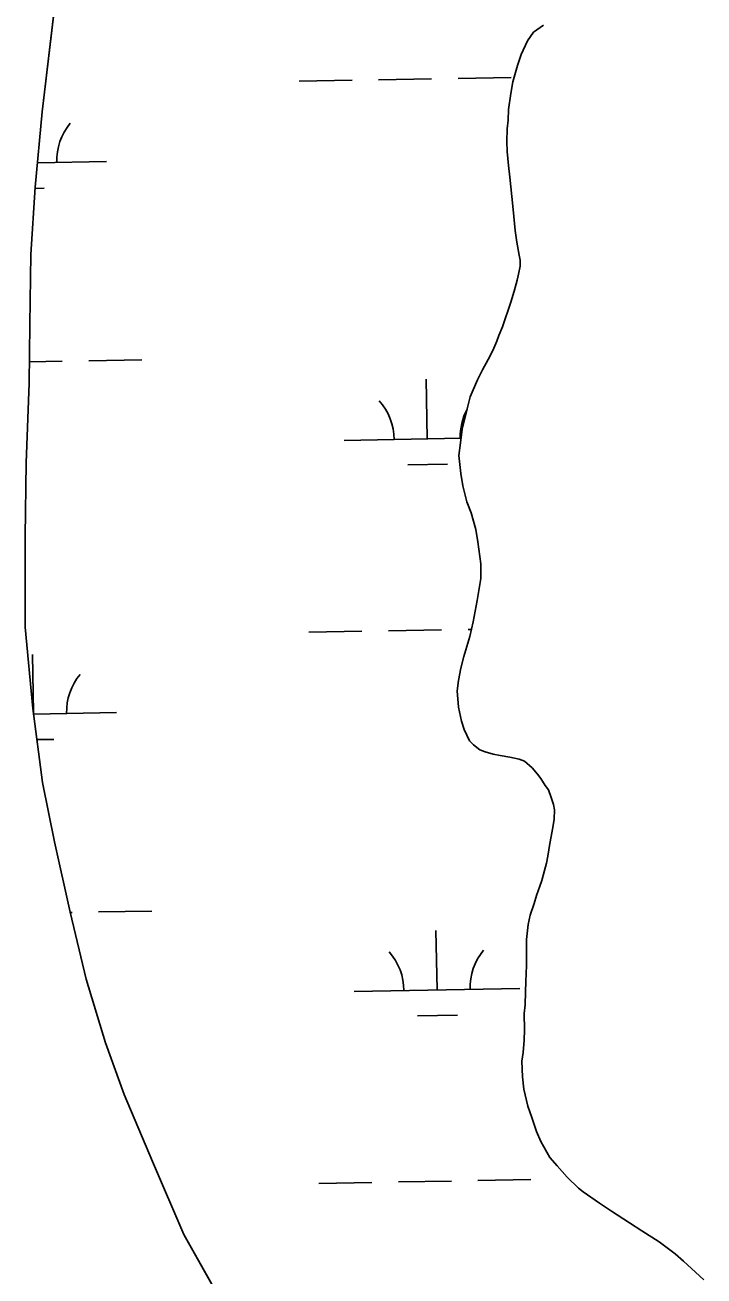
# Model space of a CAD drawing. Extents: x 3914892 to 3953151, y 242587 to 268572.
# Drawn here: x 3919587 to 3919997, y 263888 to 264643 of the extents above; entities that cross this region are included whole.
import ezdxf

# ---------------------------------------------------------------- set-up
doc = ezdxf.new("R2010")
doc.units = 0
doc.layers.add('V-TOPO-SHOR', color=7, linetype='Continuous')
doc.layers.add('V-WETL-SWMP', color=7, linetype='Continuous')

msp = doc.modelspace()

# ---------------------------------------------------------------- linework, layer by layer
at = {"layer": 'V-TOPO-SHOR'}
msp.add_lwpolyline([(3919724.23, 263840.14), (3919683.31, 263912.98), (3919664.29, 263956.87), (3919647.13, 263997.42), (3919635.94, 264028.61), (3919624.29, 264067.03), (3919614.68, 264107.35), (3919605.14, 264149.97), (3919598.01, 264185.62), (3919592.15, 264230.43), (3919587.39, 264279.47), (3919587.4, 264334.27), (3919588.08, 264378.55), (3919589.93, 264426.67), (3919590.34, 264462.22), (3919590.96, 264504.28), (3919593.5, 264544.96), (3919597.83, 264590.5), (3919611.49, 264706.32)], dxfattribs=at)
at = {"layer": 'V-WETL-SWMP'}
for p, q in [((3919597.83, 264590.5), (3919611.49, 264706.32)), ((3919894.25, 264638.49), (3919890.58, 264633.32)), ((3919900.36, 264642.88), (3919894.25, 264638.49)), ((3919890.58, 264633.32), (3919886.81, 264624.99)), ((3919886.81, 264624.99), (3919884.5, 264618.38)), ((3919884.5, 264618.38), (3919881.74, 264608.62)), ((3919752.78, 264608.98), (3919784.77, 264609.55)), ((3919800.77, 264609.83), (3919832.77, 264610.41)), ((3919848.76, 264610.69), (3919880.76, 264611.26)), ((3919881.74, 264608.62), (3919880.48, 264601.62)), ((3919880.48, 264601.62), (3919879.12, 264591.81)), ((3919593.5, 264544.96), (3919597.83, 264590.5)), ((3919879.12, 264591.81), (3919878.93, 264585.49)), ((3919878.42, 264580.22), (3919878.19, 264572.49)), ((3919878.93, 264585.49), (3919878.42, 264580.22)), ((3919878.19, 264572.49), (3919878.36, 264566.51)), ((3919878.36, 264566.51), (3919879.16, 264558.04)), ((3919594.9, 264559.71), (3919636.56, 264560.46)), ((3919879.16, 264558.04), (3919880, 264550.98)), ((3919880, 264550.98), (3919881.06, 264539.34)), ((3919590.96, 264504.28), (3919593.5, 264544.96)), ((3919593.45, 264544.25), (3919598.85, 264544.35)), ((3919881.06, 264539.34), (3919881.88, 264531.58)), ((3919881.88, 264531.58), (3919883.25, 264518.88)), ((3919883.25, 264518.88), (3919884.1, 264511.82)), ((3919884.1, 264511.82), (3919885.62, 264504.03)), ((3919590.35, 264462.22), (3919590.96, 264504.28)), ((3919885.62, 264504.03), (3919886.23, 264500.85)), ((3919886.12, 264497.33), (3919885.27, 264492.44)), ((3919886.23, 264500.85), (3919886.12, 264497.33)), ((3919884.46, 264488.94), (3919882.5, 264482.32)), ((3919885.27, 264492.44), (3919884.46, 264488.94)), ((3919882.5, 264482.32), (3919880.54, 264475.69)), ((3919880.54, 264475.69), (3919878.99, 264470.82)), ((3919877.07, 264465.6), (3919875.52, 264460.72)), ((3919878.99, 264470.82), (3919877.07, 264465.6)), ((3919589.93, 264426.67), (3919590.35, 264462.22)), ((3919875.52, 264460.72), (3919873.25, 264455.51)), ((3919872.09, 264452.03), (3919870.21, 264447.87)), ((3919873.25, 264455.51), (3919872.09, 264452.03)), ((3919868.32, 264443.7), (3919866.83, 264440.93)), ((3919870.21, 264447.87), (3919868.32, 264443.7)), ((3919590.08, 264439.54), (3919609.87, 264439.89)), ((3919625.87, 264440.18), (3919657.87, 264440.75)), ((3919863.48, 264434.7), (3919860.49, 264428.82)), ((3919866.83, 264440.93), (3919863.48, 264434.7)), ((3919830.06, 264393.08), (3919829.42, 264429.07)), ((3919860.49, 264428.82), (3919855.95, 264418.4)), ((3919588.08, 264378.55), (3919589.93, 264426.67)), ((3919855.95, 264418.4), (3919853.95, 264410.37)), ((3919853.95, 264410.37), (3919851.14, 264398.85)), ((3919851.14, 264398.85), (3919850.2, 264390.79)), ((3919780.07, 264392.19), (3919850.51, 264393.45)), ((3919850.2, 264390.79), (3919849.26, 264383.08)), ((3919849.26, 264383.08), (3919850.34, 264372.14)), ((3919587.4, 264334.27), (3919588.08, 264378.55)), ((3919818.34, 264377.44), (3919842.34, 264377.87)), ((3919850.34, 264372.14), (3919851.52, 264364.72)), ((3919851.52, 264364.72), (3919854.04, 264355.15)), ((3919854.04, 264355.15), (3919856.65, 264348.38)), ((3919856.65, 264348.38), (3919859.52, 264338.45)), ((3919859.52, 264338.45), (3919860.7, 264331.03)), ((3919587.39, 264279.47), (3919587.4, 264334.27)), ((3919860.7, 264331.03), (3919862.41, 264317.61)), ((3919862.41, 264317.61), (3919862.49, 264308.81)), ((3919862.49, 264308.81), (3919860.33, 264295.51)), ((3919860.33, 264295.51), (3919857.83, 264282.57)), ((3919592.15, 264230.43), (3919587.39, 264279.47)), ((3919758.73, 264276.35), (3919790.72, 264276.93)), ((3919806.72, 264277.21), (3919838.72, 264277.78)), ((3919854.71, 264278.07), (3919856.8, 264278.11)), ((3919857.83, 264282.57), (3919855.81, 264273.84)), ((3919855.81, 264273.84), (3919852.28, 264261.64)), ((3919592.51, 264227.64), (3919591.88, 264262.94)), ((3919852.28, 264261.64), (3919850.31, 264254.66)), ((3919850.31, 264254.66), (3919849.03, 264247.31)), ((3919849.03, 264247.31), (3919848.14, 264241.01)), ((3919848.14, 264241.01), (3919848.9, 264231.14)), ((3919848.9, 264231.14), (3919850.75, 264222.64)), ((3919598.01, 264185.62), (3919592.15, 264230.43)), ((3919592.6, 264226.94), (3919642.52, 264227.84)), ((3919850.75, 264222.64), (3919852.36, 264217.67)), ((3919852.36, 264217.67), (3919855.67, 264210.88)), ((3919594.62, 264211.55), (3919604.8, 264211.73)), ((3919855.67, 264210.88), (3919858.06, 264208.35)), ((3919858.06, 264208.35), (3919861.84, 264205.42)), ((3919861.84, 264205.42), (3919864.97, 264204.27)), ((3919864.97, 264204.27), (3919869.85, 264202.72)), ((3919869.85, 264202.72), (3919874.04, 264201.89)), ((3919874.04, 264201.89), (3919879.99, 264201)), ((3919879.99, 264201), (3919885.58, 264199.78)), ((3919885.58, 264199.78), (3919888.71, 264198.63)), ((3919888.71, 264198.63), (3919893.52, 264194.62)), ((3919893.52, 264194.62), (3919896.56, 264190.66)), ((3919605.14, 264149.97), (3919598.01, 264185.62)), ((3919896.56, 264190.66), (3919898.6, 264188.13)), ((3919898.6, 264188.13), (3919901.28, 264183.83)), ((3919901.28, 264183.83), (3919903.32, 264181.31)), ((3919903.32, 264181.31), (3919904.94, 264176.69)), ((3919904.94, 264176.69), (3919906.21, 264172.43)), ((3919906.21, 264172.43), (3919906.82, 264169.24)), ((3919906.65, 264163.62), (3919906.19, 264159.76)), ((3919906.82, 264169.24), (3919906.65, 264163.62)), ((3919906.19, 264159.76), (3919904.93, 264153.12)), ((3919614.68, 264107.35), (3919605.14, 264149.97)), ((3919904.1, 264148.92), (3919902.81, 264141.22)), ((3919904.93, 264153.12), (3919904.1, 264148.92)), ((3919902.81, 264141.22), (3919901.98, 264137.03)), ((3919901.98, 264137.03), (3919900.79, 264132.49)), ((3919899.2, 264126.56), (3919898.04, 264123.08)), ((3919900.79, 264132.49), (3919899.2, 264126.56)), ((3919896.12, 264117.51), (3919894.56, 264112.63)), ((3919898.04, 264123.08), (3919896.12, 264117.51)), ((3919894.56, 264112.63), (3919892.24, 264105.67)), ((3919624.29, 264067.03), (3919614.68, 264107.35)), ((3919614.71, 264107.25), (3919615.82, 264107.27)), ((3919631.82, 264107.56), (3919663.82, 264108.13)), ((3919892.24, 264105.67), (3919891.02, 264100.08)), ((3919836.01, 264060.46), (3919835.37, 264096.45)), ((3919891.02, 264100.08), (3919890.04, 264090.96)), ((3919890.04, 264090.96), (3919890.1, 264081.46)), ((3919890.1, 264081.46), (3919889.91, 264075.14)), ((3919889.91, 264075.14), (3919889.63, 264065.65)), ((3919635.93, 264028.61), (3919624.29, 264067.03)), ((3919889.63, 264065.65), (3919889.44, 264059.32)), ((3919786.02, 264059.56), (3919886, 264061.35)), ((3919889.44, 264059.32), (3919889.2, 264051.59)), ((3919889.2, 264051.59), (3919888.69, 264046.33)), ((3919824.29, 264044.82), (3919848.29, 264045.24)), ((3919888.69, 264046.33), (3919888.75, 264036.48)), ((3919888.75, 264036.48), (3919888.56, 264030.15)), ((3919647.13, 263997.43), (3919635.93, 264028.61)), ((3919888.56, 264030.15), (3919887.98, 264022.79)), ((3919887.98, 264022.79), (3919887.12, 264017.53)), ((3919887.12, 264017.53), (3919887.54, 264008.03)), ((3919887.54, 264008.03), (3919888.37, 264000.61)), ((3919664.29, 263956.87), (3919647.13, 263997.43)), ((3919888.37, 264000.61), (3919890.87, 263990.34)), ((3919890.87, 263990.34), (3919893.13, 263983.59)), ((3919893.13, 263983.59), (3919896.04, 263975.06)), ((3919896.04, 263975.06), (3919898.67, 263969)), ((3919898.67, 263969), (3919904.01, 263959.34)), ((3919904.01, 263959.34), (3919908.43, 263954.28)), ((3919683.31, 263912.98), (3919664.29, 263956.87)), ((3919908.43, 263954.28), (3919914.55, 263947.41)), ((3919764.68, 263943.73), (3919796.68, 263944.3)), ((3919812.67, 263944.59), (3919844.67, 263945.16)), ((3919860.67, 263945.45), (3919892.66, 263946.02)), ((3919914.55, 263947.41), (3919921.39, 263940.88)), ((3919921.39, 263940.88), (3919924.14, 263938.68)), ((3919924.14, 263938.68), (3919934.12, 263931.7)), ((3919934.12, 263931.7), (3919941.37, 263926.91)), ((3919941.37, 263926.91), (3919952.06, 263919.9)), ((3919952.06, 263919.9), (3919959.65, 263915.1)), ((3919959.65, 263915.1), (3919970, 263908.46)), ((3919724.23, 263840.15), (3919683.31, 263912.98)), ((3919970, 263908.46), (3919979.63, 263901.13)), ((3919979.63, 263901.13), (3919984.78, 263896.76)), ((3919984.78, 263896.76), (3919991.96, 263890.21)), ((3919991.96, 263890.21), (3919997.1, 263885.48))]:
    msp.add_line(p, q, dxfattribs=at)
for centre, start, end in [((3919641.8, 264561.03), 140.25318, 181.79684), ((3919774.82, 264392.57), 0.25318, 41.79684), ((3919885.29, 264394.54), 152.23566, 181.79684), ((3919647.75, 264228.41), 140.25318, 181.79684), ((3919780.77, 264059.94), 0.25318, 41.79684), ((3919891.24, 264061.92), 140.25318, 181.79684)]:
    msp.add_arc(centre, 35.25, start, end, dxfattribs=at)

doc.saveas('drawing.dxf')
